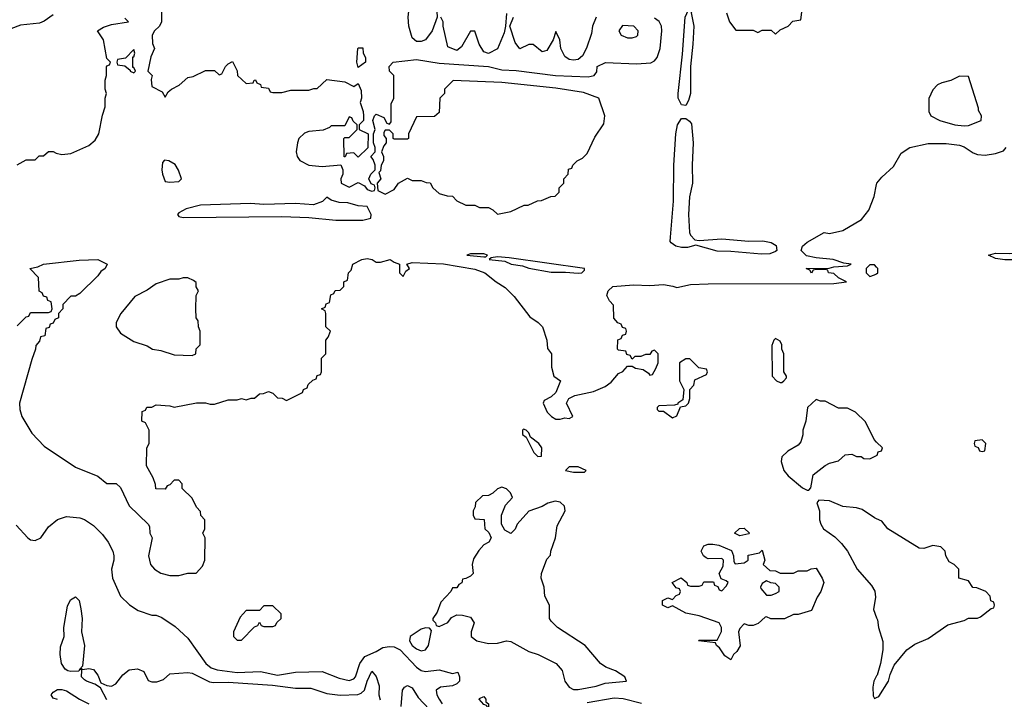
# Model space of a CAD drawing. Header units: inches. Extents: x 2348341 to 2479810, y 460419 to 613669.
# Tile 278 of 656: x 2396181 to 2400569, y 550510 to 553539. Entities that reach past the tile are written whole.
import ezdxf

# ---------------------------------------------------------------- set-up
doc = ezdxf.new("R2010")
doc.units = ezdxf.units.IN
doc.header["$MEASUREMENT"] = 0
doc.layers.add('C3595', color=7, linetype='Continuous')
doc.layers.add('C4505', color=7, linetype='Continuous')

msp = doc.modelspace()

# ---------------------------------------------------------------- linework, layer by layer
at = {"layer": 'C3595', "color": 2}
for points, elevation in [([(2397950, 553442), (2397930, 553458), (2397916, 553510), (2397912.7, 553550), (2397921.2, 553630), (2397934, 553670), (2397969.5, 553710.5), (2398010, 553716), (2398034, 553710), (2398054, 553690), (2398036, 553650), (2398042, 553550), (2398018.8, 553490), (2397990, 553448.7), (2397970, 553442)], 50), ([(2399150, 553157.2), (2399130, 553159), (2399116.2, 553190), (2399115.6, 553210), (2399135.1, 553384.9), (2399147.6, 553550), (2399170, 553602), (2399178, 553602), (2399178, 553610), (2399190, 553622), (2399198, 553618), (2399196, 553610), (2399190, 553598), (2399182, 553598), (2399174, 553570), (2399184.9, 553510), (2399181.6, 553430), (2399170.4, 553330), (2399170.4, 553210), (2399161.7, 553178.3)], 46), ([(2398867.3, 553512.7), (2398852, 553490), (2398862, 553470), (2398890, 553458), (2398910, 553458), (2398930, 553464.7), (2398935.3, 553470), (2398938, 553490), (2398918, 553510)], 54), ([(2396690, 553406), (2396652.7, 553367.3), (2396618, 553362), (2396614, 553350), (2396618, 553338), (2396650, 553334), (2396674, 553314), (2396674, 553310), (2396690, 553302), (2396698, 553310), (2396690, 553326), (2396686, 553326), (2396686, 553374), (2396690, 553374), (2396694, 553390)], 50), ([(2397690, 553326), (2397684, 553350), (2397689, 553410), (2397690, 553414), (2397710, 553414), (2397712, 553390), (2397722, 553370), (2397722, 553350)], 50), ([(2398112.7, 553267.3), (2398074, 553230), (2398074, 553210), (2398054, 553190), (2398050, 553126), (2398030, 553108), (2397950, 553106), (2397914, 553030), (2397914, 553010), (2397910, 553006), (2397850, 553006), (2397846, 553010), (2397846, 553030), (2397830, 553046), (2397810, 553046), (2397803.6, 553036.4), (2397803.6, 553023.6), (2397814, 553010), (2397814, 552990), (2397803.6, 552976.4), (2397794, 552950), (2397802, 552930), (2397802, 552910), (2397792, 552890), (2397790, 552866), (2397782, 552858), (2397790.8, 552829.2), (2397774, 552810), (2397778, 552778), (2397810, 552762), (2397850, 552782), (2397868.9, 552811.1), (2397910, 552832), (2397930, 552822), (2397970, 552822), (2397992.7, 552812.7), (2398010, 552812), (2398022, 552790), (2398050, 552764.7), (2398086, 552754), (2398110, 552752), (2398130, 552732), (2398170, 552712), (2398210, 552712), (2398230, 552702), (2398270, 552702), (2398290, 552692), (2398310, 552672), (2398370, 552684.7), (2398430, 552712), (2398447.3, 552712.7), (2398488.4, 552731.6), (2398507.3, 552732.7), (2398548.4, 552751.6), (2398567.3, 552752.7), (2398586, 552770), (2398586, 552790), (2398606, 552810), (2398606, 552830), (2398626, 552850), (2398627.3, 552872.7), (2398642, 552878), (2398646, 552890), (2398666, 552910), (2398690, 552922), (2398710, 552942), (2398744.7, 553015.3), (2398784.7, 553075.3), (2398789, 553110), (2398762, 553190), (2398694.3, 553214.3), (2398570, 553234.5), (2398330, 553259.5)], 50), ([(2399210, 552555.5), (2399310, 552562.3), (2399430, 552552.4), (2399493.7, 552553.7), (2399530, 552545.5), (2399552, 552532), (2399554.8, 552510), (2399550, 552505.2), (2399524.1, 552495.9), (2399486.4, 552493.6), (2399350, 552506.3), (2399290, 552507.1), (2399194, 552534), (2399156.9, 552523.1), (2399130, 552523.1), (2399105.2, 552530), (2399084.4, 552544.4), (2399080.7, 552550), (2399081.3, 552570), (2399094.8, 552730), (2399096.8, 552890), (2399105.7, 553030), (2399113, 553070), (2399130, 553099.1), (2399150, 553099.1), (2399166.7, 553086.7), (2399174.4, 553074.4), (2399183.1, 552990), (2399177.4, 552890), (2399179.5, 552810), (2399165.7, 552750), (2399162.3, 552670), (2399166, 552590), (2399170, 552578.8), (2399190, 552558)], 46), ([(2396826.4, 552913.6), (2396818, 552902), (2396814.8, 552870), (2396817.3, 552850), (2396830, 552818), (2396850, 552814.8), (2396890, 552818), (2396902, 552830), (2396888.9, 552868.9), (2396874, 552894), (2396846, 552910)], 50), ([(2397550, 552748), (2397530.9, 552729.1), (2397490, 552714), (2397410, 552719.3), (2397270, 552716), (2397210, 552719.5), (2396987.5, 552712.5), (2396923.5, 552696.5), (2396890, 552678), (2396884.7, 552670), (2396890, 552662), (2396910, 552658), (2397350, 552661.6), (2397470, 552657.3), (2397590, 552645.5), (2397710, 552646), (2397746, 552654), (2397748, 552670), (2397730, 552706), (2397690, 552708.7), (2397643.1, 552723.1), (2397604.7, 552724.7), (2397570, 552735.3)], 50), ([(2398250, 552495.3), (2398190, 552495.3), (2398174, 552490), (2398250, 552482), (2398258, 552482), (2398266, 552490)], 50), ([(2398310, 552482), (2398282, 552478), (2398274, 552470), (2398342.8, 552462.8), (2398372, 552450), (2398421.6, 552441.6), (2398450, 552430.8), (2398550, 552413.4), (2398614, 552414), (2398670, 552408.8), (2398686, 552410), (2398698, 552422), (2398698, 552430), (2398362, 552478)], 50), ([(2396930, 552388), (2396910, 552388), (2396890, 552382), (2396850, 552382), (2396790, 552362), (2396750, 552334), (2396695.3, 552304.7), (2396632, 552230), (2396612, 552190), (2396612, 552170), (2396630, 552142), (2396690, 552104.7), (2396750, 552084.7), (2396774, 552070), (2396810, 552064.7), (2396870, 552044.7), (2396950, 552042), (2396966, 552050), (2396968.4, 552071.6), (2396986, 552090), (2396986, 552150), (2396978, 552170), (2396976.4, 552196.4), (2396968, 552210), (2396966, 552250), (2396968, 552310), (2396978, 552330), (2396968.4, 552348.4), (2396967.3, 552367.3), (2396956.4, 552376.4)], 50), ([(2399550, 552118), (2399542, 552110), (2399532.7, 552087.3), (2399534, 551950), (2399554, 551930), (2399570, 551922), (2399578, 551922), (2399586, 551930), (2399598, 551942), (2399598, 551950), (2399586, 551970), (2399586, 552050), (2399578, 552070), (2399578, 552090), (2399570, 552106)], 46), ([(2399150, 552028), (2399122, 552010), (2399122, 551930), (2399141, 551890), (2399136, 551844), (2399114, 551830), (2399114, 551826), (2399099.6, 551820.4), (2399030, 551818), (2399022, 551810), (2399022, 551802), (2399030, 551794), (2399050, 551794), (2399090, 551764.7), (2399110, 551774), (2399126, 551814), (2399150, 551818), (2399162, 551830), (2399168, 551850), (2399168, 551890), (2399186, 551910), (2399190, 551934), (2399242, 551958), (2399246, 551970), (2399242, 551982), (2399207.3, 551987.3), (2399167.3, 552027.3)], 46), ([(2398426.8, 551713.2), (2398422, 551710), (2398422, 551690), (2398438, 551678), (2398472, 551610), (2398490, 551592), (2398506, 551594), (2398508, 551630), (2398495.3, 551650), (2398458, 551678), (2398450, 551698), (2398438, 551710)], 46), ([(2398670, 551546), (2398630, 551546), (2398614, 551530), (2398650, 551522), (2398690, 551522), (2398698, 551522), (2398706, 551530)], 46), ([(2398330, 551455.3), (2398310, 551448), (2398290, 551428), (2398270, 551418), (2398243.6, 551416.4), (2398212.7, 551387.3), (2398211.6, 551368.4), (2398202, 551350), (2398202, 551330), (2398210, 551314), (2398251.1, 551311.1), (2398254, 551270), (2398272.7, 551252.7), (2398282, 551230), (2398272, 551210), (2398250, 551198), (2398227.5, 551172.5), (2398204, 551136), (2398198, 551110), (2398202, 551070), (2398190, 551058), (2398170, 551048), (2398154, 551046), (2398151.6, 551028.4), (2398138, 551022), (2398130, 551006), (2398110, 551006), (2398102, 550990), (2398058, 550942), (2398042, 550898), (2398022, 550870), (2398022, 550862), (2398034, 550850), (2398038, 550838), (2398050, 550834), (2398090, 550852), (2398105.2, 550874.8), (2398130, 550886), (2398154.6, 550885.4), (2398190, 550876), (2398206, 550850), (2398194, 550810), (2398194, 550790), (2398218.8, 550770), (2398270, 550758.7), (2398310, 550760.4), (2398350, 550770.5), (2398370, 550767.7), (2398450, 550723), (2398492, 550710), (2398572, 550670), (2398598.8, 550638.8), (2398611, 550590), (2398630, 550564), (2398650, 550554), (2398670, 550553), (2398750, 550568.7), (2398790, 550581.6), (2398886, 550590), (2398878, 550610), (2398836.5, 550636.5), (2398793.6, 550653.6), (2398769.1, 550669.1), (2398702, 550750), (2398578, 550830), (2398550, 550858), (2398542, 550870), (2398542, 550930), (2398522, 550970), (2398519, 551010), (2398505.2, 551050), (2398506, 551070), (2398530, 551134), (2398547.3, 551152.7), (2398548, 551170), (2398569.2, 551230), (2398576.5, 551283.5), (2398612.7, 551350), (2398609, 551370), (2398590, 551389), (2398567.3, 551392.7), (2398535.3, 551384.7), (2398510, 551368.7), (2398450, 551348.7), (2398398, 551290), (2398390, 551268), (2398370, 551248.7), (2398343.1, 551263.1), (2398328, 551290), (2398328.7, 551330), (2398345.6, 551374.4), (2398378, 551410), (2398368, 551430), (2398350, 551448)], 46), ([(2399390, 551238), (2399366, 551250), (2399388.4, 551271.6), (2399410, 551272), (2399434, 551250), (2399430, 551248)], 42), ([(2399370, 551114), (2399410, 551118), (2399428, 551130), (2399427.3, 551152.7), (2399478, 551162), (2399490, 551174), (2399502, 551130), (2399494, 551110), (2399523.6, 551083.6), (2399550, 551082), (2399570, 551072), (2399630, 551072), (2399650, 551082), (2399690, 551082), (2399708.4, 551091.6), (2399730, 551094), (2399758, 551050), (2399764.7, 551030), (2399751.3, 550990), (2399735.3, 550964.7), (2399710, 550906), (2399650, 550888), (2399630, 550888), (2399590, 550868), (2399528, 550868), (2399510, 550878), (2399503.6, 550876.4), (2399472.7, 550847.3), (2399450, 550838), (2399430, 550838), (2399410, 550846), (2399390, 550826), (2399384.7, 550810), (2399391.6, 550748.4), (2399376.9, 550723.1), (2399362, 550710), (2399350, 550686), (2399323.1, 550703.1), (2399299.3, 550739.3), (2399286, 550750), (2399282, 550762), (2399206, 550770), (2399210, 550774), (2399290, 550774), (2399308.4, 550811.6), (2399308.7, 550830), (2399298, 550850), (2399210, 550882), (2399150, 550894), (2399090, 550926), (2399070, 550918), (2399046, 550930), (2399046, 550950), (2399070, 550962), (2399090, 550954), (2399107.3, 550972.7), (2399122, 550978), (2399126, 550990), (2399122, 551002), (2399107.3, 551007.3), (2399088.7, 551030), (2399128.9, 551051.1), (2399154, 551030), (2399158, 551018), (2399170, 551014), (2399210, 551014), (2399222, 551018), (2399230, 551034), (2399272.7, 551032.7), (2399278, 551018), (2399292.7, 551012.7), (2399298, 550998), (2399310, 550994), (2399330, 551014), (2399338, 551030), (2399330, 551038), (2399307.3, 551047.3), (2399298, 551070), (2399316.4, 551103.6), (2399318, 551130), (2399310, 551138), (2399250, 551135.3), (2399240.2, 551140.2), (2399228, 551150), (2399218, 551170), (2399230, 551194), (2399250, 551202), (2399270, 551202), (2399296.9, 551196.9), (2399352.7, 551172.7), (2399362, 551150), (2399363.6, 551123.6)], 42), ([(2399510, 551038), (2399490, 551026), (2399482, 551010), (2399483.6, 551003.6), (2399510, 550974), (2399530, 550974), (2399550, 550982), (2399566, 550990), (2399566, 551010), (2399550, 551026), (2399528.4, 551028.4)], 42), ([(2397310, 550926), (2397270, 550926), (2397250, 550906), (2397190, 550906), (2397163.6, 550876.4), (2397134, 550810), (2397134, 550790), (2397150, 550774), (2397170, 550774), (2397227.3, 550832.7), (2397242, 550838), (2397250, 550854), (2397258, 550838), (2397270, 550834), (2397310, 550834), (2397322, 550838), (2397327.3, 550852.7), (2397346, 550870), (2397346, 550890)], 46), ([(2397990, 550828), (2397970, 550822), (2397922, 550790), (2397918.8, 550770), (2397930.8, 550750), (2397950, 550734), (2397970, 550726), (2397990, 550731), (2398002.7, 550750), (2398016.4, 550816.4), (2398007.3, 550827.3)], 46), ([(2398270, 550466), (2398262, 550482), (2398250, 550486), (2398229, 550510), (2398230, 550514), (2398250, 550522), (2398258, 550510), (2398258, 550498), (2398271, 550490)], 42)]:
    msp.add_lwpolyline(points, close=True, dxfattribs=dict(at, elevation=elevation))
for points, elevation in [([(2396814, 553590), (2396814, 553530), (2396804.7, 553510), (2396782, 553490), (2396772, 553470), (2396772.7, 553432.7), (2396782, 553410), (2396766, 553374), (2396752, 553310), (2396772, 553290), (2396767.1, 553272.9), (2396770, 553242), (2396816.9, 553216.9), (2396830, 553194), (2396843.1, 553216.9), (2396858, 553230), (2396892.7, 553247.3), (2396930, 553281), (2396954.6, 553285.4), (2397010, 553312), (2397050, 553312), (2397070, 553294), (2397082, 553298), (2397098, 553330), (2397110, 553342), (2397130, 553352), (2397151.1, 553311.1), (2397152, 553290), (2397190, 553254), (2397222, 553258), (2397226, 553270), (2397231.6, 553271.6), (2397238, 553258), (2397254, 553250), (2397258, 553238), (2397290, 553234), (2397298, 553218), (2397310, 553214), (2397350, 553214), (2397390, 553224.7), (2397470, 553224.7), (2397492.7, 553232.7), (2397507.3, 553232.7), (2397550, 553272), (2397630, 553262), (2397670, 553242), (2397690, 553254), (2397703.6, 553223.6), (2397704.7, 553190), (2397698, 553170), (2397712, 553130), (2397714, 553110), (2397714, 553090), (2397694, 553070), (2397694, 553050), (2397734, 553030), (2397732.7, 552967.3), (2397690, 552926), (2397670, 552946), (2397638, 552942), (2397632, 552928), (2397628, 552928), (2397626, 553010), (2397630, 553014), (2397650, 553014), (2397686, 553050), (2397686, 553070), (2397667.3, 553087.3), (2397662, 553102), (2397650, 553106), (2397630, 553066), (2397570, 553066), (2397562, 553058), (2397534, 553046), (2397470, 553041.2), (2397450, 553034), (2397426, 553010), (2397418.8, 552990), (2397414, 552950), (2397417.3, 552930), (2397430, 552911), (2397470, 552890.8), (2397530, 552884.7), (2397612.7, 552892.7), (2397622, 552870), (2397622, 552850), (2397612, 552830), (2397614, 552810), (2397650, 552792), (2397690, 552814), (2397718, 552798), (2397730, 552782), (2397750, 552774), (2397762, 552778), (2397766, 552790), (2397762, 552802), (2397747.3, 552807.3), (2397738, 552830), (2397746, 552850), (2397766, 552870), (2397766, 552890), (2397756.4, 552916.4), (2397746, 552930), (2397766, 552950), (2397766, 552970), (2397758, 552990), (2397758, 553030), (2397766, 553050), (2397755.3, 553090), (2397762, 553110), (2397770, 553118), (2397803.6, 553103.6), (2397818, 553078), (2397830, 553074), (2397836.4, 553083.6), (2397836.4, 553163.6), (2397848, 553190), (2397848, 553290), (2397828.7, 553310), (2397828, 553330), (2397846, 553350), (2397950, 553362), (2398050, 553345.5), (2398270, 553330.8), (2398330, 553314.9), (2398393.2, 553313.2), (2398569.5, 553290.5), (2398715.1, 553284.9), (2398742, 553290), (2398753.2, 553306.8), (2398755.3, 553330), (2398792.1, 553347.9), (2398930, 553342), (2398993.3, 553346.7), (2399010, 553355.3), (2399022.6, 553370), (2399035.3, 553410), (2399043.5, 553490), (2399041.1, 553510), (2399031.7, 553531.7), (2399010, 553545.4)], 50), ([(2399331, 553570), (2399344.7, 553530), (2399372.7, 553492.7), (2399450, 553492), (2399470, 553482), (2399490, 553492), (2399530, 553492), (2399550, 553474), (2399570, 553494), (2399606, 553510), (2399627.3, 553532.7), (2399662, 553538), (2399667.3, 553572.7)], 50), ([(2396330, 553560.7), (2396290, 553532.3), (2396270, 553523.7), (2396185.5, 553514.5), (2396142, 553498), (2396110, 553478), (2396087.3, 553487.3), (2395992.7, 553487.3), (2395947.3, 553507.3), (2395946, 553550)], 50), ([(2396170, 552892), (2396210, 552914), (2396250, 552914), (2396268.4, 552931.6), (2396287.3, 552932.7), (2396310, 552952), (2396330, 552951.3), (2396343.6, 552943.6), (2396370, 552938), (2396410, 552942), (2396490, 552978), (2396518, 553002), (2396534, 553030), (2396550, 553114), (2396562, 553150), (2396562, 553190), (2396568.7, 553210), (2396562, 553230), (2396562, 553270), (2396568.7, 553290), (2396568.9, 553328.9), (2396570, 553334), (2396582, 553338), (2396586, 553350), (2396570, 553366), (2396555.3, 553450), (2396528.7, 553490), (2396554.6, 553505.4), (2396590, 553518), (2396666, 553530), (2396650, 553546)], 50), ([(2398350, 553566), (2398346.8, 553510), (2398339.8, 553480.2), (2398310, 553408.7), (2398270, 553388.7), (2398250, 553395.3), (2398229, 553430), (2398210, 553488), (2398190, 553488), (2398150, 553418), (2398130, 553402), (2398090, 553418), (2398068, 553510), (2398068, 553530), (2398058, 553550)], 50), ([(2398750.7, 553550), (2398734, 553510), (2398730, 553478), (2398707.9, 553412.1), (2398690, 553378), (2398670, 553362), (2398650, 553358), (2398630, 553362), (2398610, 553375.3), (2398593.2, 553410), (2398588, 553450), (2398570, 553486), (2398558, 553450), (2398530, 553402), (2398510, 553395.3), (2398470, 553428), (2398450, 553428), (2398410, 553408.7), (2398390, 553438), (2398366, 553510), (2398382, 553550)], 50), ([(2396170, 552174), (2396210, 552214), (2396222, 552218), (2396230, 552234), (2396310, 552234), (2396322, 552238), (2396326, 552250), (2396322, 552282), (2396307.3, 552287.3), (2396302, 552302), (2396287.3, 552307.3), (2396282, 552322), (2396268.4, 552328.4), (2396266, 552390), (2396226, 552430), (2396262.7, 552437.3), (2396288, 552450), (2396447.1, 552467.1), (2396530, 552470.4), (2396572, 552450), (2396562, 552430), (2396542.8, 552417.2), (2396530, 552398), (2396450, 552318), (2396430, 552306), (2396410, 552306), (2396374, 552270), (2396374, 552250), (2396354, 552230), (2396354, 552210), (2396338, 552202), (2396330, 552186), (2396318, 552182), (2396312.7, 552167.3), (2396298, 552162), (2396294, 552130), (2396274, 552126), (2396270, 552106), (2396252.7, 552087.3), (2396252, 552070), (2396235.3, 552024.7), (2396181, 551830), (2396182, 551802), (2396191, 551770), (2396236.3, 551696.3), (2396290, 551638), (2396430, 551544.7), (2396530, 551504.7), (2396570, 551472), (2396611.6, 551471.6), (2396630, 551454), (2396670, 551372), (2396754, 551290), (2396759.6, 551279.6), (2396762, 551250), (2396771.3, 551230), (2396756, 551150), (2396764.7, 551110), (2396782, 551090), (2396810, 551071.3), (2396850, 551061), (2396890, 551061), (2396930, 551072), (2396967.3, 551072.7), (2396996.4, 551103.6), (2397006, 551130), (2397008, 551230), (2396998, 551250), (2397006, 551270), (2397006, 551310), (2396988.4, 551328.4), (2396987.3, 551347.3), (2396970, 551366), (2396950, 551406), (2396906, 551450), (2396906, 551470), (2396890, 551486), (2396870, 551486), (2396850, 551466), (2396838, 551462), (2396830, 551446), (2396788.4, 551448.4), (2396787.3, 551467.3), (2396776.4, 551496.4), (2396746, 551550), (2396748, 551630), (2396758, 551650), (2396758, 551710), (2396742, 551742), (2396726, 551750), (2396727.3, 551792.7), (2396742, 551798), (2396748, 551812), (2396770, 551812), (2396790, 551822), (2396850, 551818), (2396870, 551811.3), (2396970, 551831.3), (2397010, 551831.3), (2397030, 551824.7), (2397050, 551824.7), (2397110, 551844.7), (2397150, 551844.7), (2397170, 551851.3), (2397190, 551844.7), (2397212.7, 551852.7), (2397227.3, 551852.7), (2397250, 551872), (2397267.3, 551872.7), (2397290, 551882), (2397310, 551874), (2397330, 551854), (2397351.6, 551851.6), (2397370, 551842), (2397442, 551878), (2397446, 551890), (2397462, 551898), (2397467.3, 551912.7), (2397487.3, 551932.7), (2397502, 551938), (2397507.3, 551952.7), (2397522, 551958), (2397526, 551970), (2397526, 552030), (2397546, 552050), (2397546, 552110), (2397556.4, 552123.6), (2397566, 552150), (2397546, 552170), (2397546, 552230), (2397542, 552242), (2397526, 552250), (2397542, 552258), (2397547.3, 552272.7), (2397562, 552278), (2397567.3, 552312.7), (2397582, 552318), (2397587.3, 552332.7), (2397610, 552334), (2397626, 552350), (2397626, 552370), (2397642, 552378), (2397646, 552410), (2397658, 552422), (2397666, 552450), (2397706, 552470), (2397730, 552474.8), (2397752, 552470), (2397770, 552458), (2397790, 552458), (2397832, 552470), (2397850, 552458), (2397874, 552450), (2397874, 552410), (2397890, 552394), (2397902, 552418), (2397918, 552430), (2397906, 552450), (2397930, 552457.3), (2398070, 552451.5), (2398210, 552426.7), (2398254.8, 552410), (2398304.7, 552370), (2398345.2, 552345.2), (2398385.2, 552305.2), (2398455.3, 552215.3), (2398492, 552190), (2398511.3, 552170), (2398531.1, 552111.1), (2398532.7, 552072.7), (2398552, 552050), (2398552, 551990), (2398562, 551950), (2398591.3, 551930), (2398570, 551878), (2398550, 551858), (2398518, 551842), (2398514, 551830), (2398532, 551790), (2398552, 551770), (2398570, 551758), (2398590, 551758), (2398610, 551764.7), (2398630, 551762), (2398646, 551770), (2398618, 551830), (2398629.1, 551850.9), (2398655.5, 551864.5), (2398738.6, 551881.4), (2398790, 551904.7), (2398816.5, 551923.5), (2398850, 551962), (2398868.4, 551971.6), (2398890, 551994), (2398910, 551994), (2398925.4, 551985.4), (2398959.6, 551979.6), (2398983.6, 551963.6), (2398990, 551954), (2399002, 551958), (2399016.4, 551983.6), (2399026, 552010), (2399026, 552050), (2399010, 552066), (2398998, 552062), (2398990, 552046), (2398970, 552046), (2398950, 552038), (2398922, 552038), (2398910, 552026), (2398902, 552042), (2398887.3, 552047.3), (2398882, 552062), (2398850, 552066), (2398846, 552070), (2398847.3, 552112.7), (2398862, 552118), (2398867.3, 552132.7), (2398882, 552138), (2398886, 552150), (2398882, 552162), (2398867.3, 552167.3), (2398862, 552182), (2398847.3, 552187.3), (2398828.4, 552208.4), (2398827.3, 552267.3), (2398810, 552286), (2398798, 552310), (2398804, 552330), (2398824, 552350), (2398916.7, 552356.7), (2398990, 552354), (2399050, 552358.4), (2399092, 552352), (2399110, 552344.9), (2399170, 552358), (2399250, 552361.6), (2399810, 552363), (2399866, 552370), (2399830, 552388), (2399810, 552408), (2399786, 552410), (2399782, 552422), (2399770, 552426), (2399730, 552426), (2399718, 552422), (2399710, 552408.7), (2399702, 552422), (2399686, 552430), (2399788.4, 552431.6), (2399810, 552438), (2399870, 552442), (2399886, 552450), (2399854, 552454), (2399806, 552470), (2399730, 552477), (2399687, 552487), (2399664, 552510), (2399669, 552530), (2399690, 552547.3), (2399766, 552590), (2399790, 552586), (2399850, 552598.8), (2399932.1, 552647.9), (2399965.2, 552690), (2399989.4, 552750.6), (2400000, 552804)], 46), ([(2400000, 552436), (2399990, 552446), (2399970, 552446), (2399954, 552430), (2399954, 552410), (2399970, 552394), (2399990, 552402), (2400000, 552407)], 46), ([(2400000, 551656.6), (2399988.4, 551668.4), (2399950, 551746), (2399906, 551790), (2399870, 551808), (2399830, 551808), (2399770, 551838), (2399750, 551838), (2399730, 551846), (2399692, 551810), (2399684.7, 551750), (2399671.3, 551710), (2399670.9, 551689.1), (2399662, 551658), (2399650, 551642), (2399604.5, 551615.5), (2399578, 551590), (2399574.8, 551570), (2399586.8, 551530), (2399605.2, 551505.2), (2399670, 551452), (2399690, 551442), (2399698, 551442), (2399707.3, 551452.7), (2399718, 551510), (2399770, 551552), (2399790, 551562), (2399830, 551572), (2399860.4, 551599.6), (2399890, 551602), (2399910, 551592), (2399931.6, 551591.6), (2399943.6, 551583.6), (2399970, 551582), (2400000, 551597)], 46), ([(2400000, 551314.2), (2399990, 551319), (2399935.1, 551355.1), (2399910, 551362.7), (2399850, 551369), (2399790, 551394), (2399742, 551398), (2399734, 551386), (2399746, 551350), (2399746, 551310), (2399750.8, 551290), (2399764, 551270), (2399814, 551234), (2399844.1, 551204.1), (2399870.7, 551170), (2399914, 551090), (2399977.5, 551017.5), (2399992.2, 550992.2), (2399994.6, 550965.4), (2399986, 550910), (2400000, 550872.7)], 46), ([(2396165.4, 551285.4), (2396218, 551230), (2396230, 551221), (2396250, 551218), (2396275.3, 551230), (2396310, 551278), (2396350, 551311.3), (2396390, 551324.7), (2396450, 551318), (2396470, 551311.3), (2396510, 551284.7), (2396550, 551244.7), (2396576, 551210), (2396596, 551170), (2396601, 551150), (2396601, 551130), (2396590.8, 551090), (2396594.8, 551050), (2396631.3, 550970), (2396670.7, 550930.7), (2396710, 550906), (2396770, 550884.7), (2396790, 550884.7), (2396814.4, 550874.4), (2396873.7, 550833.7), (2396930, 550782), (2397010.7, 550670), (2397034.8, 550650), (2397061.8, 550641.8), (2397151, 550629), (2397254.1, 550634.1), (2397330, 550617.4), (2397410, 550630.5), (2397530, 550634), (2397604.7, 550604.7), (2397650, 550593), (2397670, 550600.5), (2397677.6, 550610), (2397697.7, 550670), (2397719.3, 550700.7), (2397770, 550722.4), (2397799.5, 550740.5), (2397830, 550745.8), (2397850, 550743.2), (2397877, 550730), (2397950, 550652.4), (2397970, 550638), (2397990, 550634), (2398050, 550641), (2398110, 550624.7), (2398134, 550630), (2398142, 550610), (2398142, 550590), (2398130, 550578), (2398110.7, 550569.3), (2398056, 550564), (2398038, 550550), (2398040.7, 550530), (2398050.6, 550510), (2398063.8, 550490)], 42), ([(2396570, 550508), (2396541.2, 550561.2), (2396517, 550577), (2396479, 550590), (2396470, 550597.2), (2396457.2, 550610), (2396458, 550638), (2396450, 550646), (2396444.7, 550635.3), (2396410, 550633.2), (2396396.5, 550636.5), (2396383.7, 550643.7), (2396368, 550670), (2396362, 550710), (2396363.1, 550743.1), (2396379.3, 550790), (2396378, 550830), (2396394.8, 550925.2), (2396407.2, 550952.8), (2396430, 550966), (2396446, 550950), (2396453.4, 550913.4), (2396460.5, 550870), (2396456.3, 550810), (2396470.8, 550750), (2396462, 550658), (2396454, 550650), (2396462, 550642), (2396490, 550646.8), (2396510, 550642.8), (2396530, 550618), (2396542.8, 550582.8), (2396570, 550570.6), (2396590, 550568), (2396610, 550579.1), (2396640.9, 550619.1), (2396670, 550641.6), (2396706, 550646), (2396734, 550634), (2396753.4, 550593.4), (2396770, 550587.7), (2396791.9, 550588.1), (2396822.7, 550597.3), (2396850, 550622.8), (2396930, 550628.8), (2396950, 550625.7), (2397027.5, 550587.5), (2397044.4, 550584.4), (2397110, 550586), (2397307.4, 550572.6), (2397410, 550559.1), (2397478.9, 550558.9), (2397550, 550536), (2397610, 550527.6), (2397688.2, 550531.8), (2397703.3, 550536.7), (2397718, 550550), (2397730, 550591.3), (2397750, 550634.8), (2397770, 550611.3), (2397784, 550570), (2397782, 550530), (2397787.1, 550507.1)], 38), ([(2400000, 550614.1), (2399987.7, 550590), (2399983.5, 550563.5), (2399984.7, 550524.7), (2399990, 550514), (2400000, 550518)], 46), ([(2396350, 550509), (2396330, 550515.3), (2396321.2, 550530), (2396330, 550541), (2396350, 550553), (2396370, 550553.4), (2396390, 550546.8), (2396448, 550510), (2396490, 550490.3)], 38), ([(2397882, 550478), (2397888, 550550), (2397896.4, 550563.6), (2397910, 550571), (2397930, 550561), (2397957.3, 550517.3), (2398005.8, 550465.8)], 38), ([(2398710, 550495.8), (2398830, 550516.4), (2398870, 550514), (2398952.7, 550492.7)], 42)]:
    msp.add_lwpolyline(points, dxfattribs=dict(at, elevation=elevation))
at = {"layer": 'C4505', "color": 2}
for points, elevation in [([(2400370, 553288), (2400330, 553268), (2400290, 553258), (2400271.6, 553248.4), (2400250, 553226), (2400232.7, 553187.3), (2400232, 553130), (2400242, 553110), (2400282, 553090), (2400349.1, 553070.9), (2400390, 553065.5), (2400410, 553067.7), (2400466, 553090), (2400468, 553110), (2400454.6, 553134.6), (2400454.6, 553145.4), (2400410, 553286)], 50), ([(2400730, 552449.6), (2400650, 552469.3), (2400570.6, 552469.4), (2400530, 552475.3), (2400498, 552490), (2400530, 552498.8), (2400590, 552497.3), (2400684, 552504), (2400730, 552516), (2400764.9, 552504.9), (2400778.8, 552490), (2400778.8, 552470), (2400770, 552459)], 42), ([(2400470, 551666), (2400438, 551662), (2400434, 551650), (2400438, 551638), (2400452.7, 551632.7), (2400458, 551618), (2400470, 551614), (2400482, 551618), (2400486, 551650)], 46)]:
    msp.add_lwpolyline(points, close=True, dxfattribs=dict(at, elevation=elevation))
at = {"layer": 'C4505', "color": 2, "elevation": 46}
for points in [[(2400000, 552804), (2400001.2, 552810), (2400023.3, 552836.7), (2400075.5, 552884.5), (2400110, 552944.7), (2400148, 552970), (2400230, 552987.3), (2400310, 552987.7), (2400370, 552980.5), (2400390, 552973), (2400430, 552944.9), (2400450, 552938), (2400484.1, 552935.9), (2400530, 552942), (2400564.8, 552955.2), (2400577, 552970)], [(2400000, 552407), (2400006, 552410), (2400006, 552430), (2400000, 552436)], [(2400000, 551597), (2400002, 551598), (2400007.3, 551612.7), (2400022, 551618), (2400026, 551630), (2400000, 551656.6)], [(2400000, 550518), (2400010, 550522), (2400053.2, 550590), (2400060.2, 550619.8), (2400078.6, 550661.4), (2400135.3, 550730), (2400170, 550756), (2400230, 550781), (2400318, 550842), (2400390, 550861), (2400410, 550871.3), (2400450, 550871.3), (2400463.1, 550876.9), (2400510, 550914), (2400522, 550918), (2400526, 550930), (2400522, 550942), (2400508.4, 550948.4), (2400506, 550970), (2400486, 550990), (2400447.3, 551007.3), (2400428.4, 551008.4), (2400410, 551038), (2400366, 551050), (2400366, 551090), (2400346, 551110), (2400323.1, 551123.1), (2400308, 551150), (2400306, 551170), (2400286, 551190), (2400250, 551195.3), (2400210, 551182), (2400190, 551184), (2400049.4, 551269.4), (2400023.1, 551303.1), (2400000, 551314.2)], [(2400000, 550872.7), (2400003.5, 550863.5), (2400008, 550830), (2400027.9, 550767.9), (2400027.7, 550730), (2400017.3, 550670), (2400002, 550618), (2400000, 550614.1)]]:
    msp.add_lwpolyline(points, dxfattribs=at)

doc.saveas('drawing.dxf')
